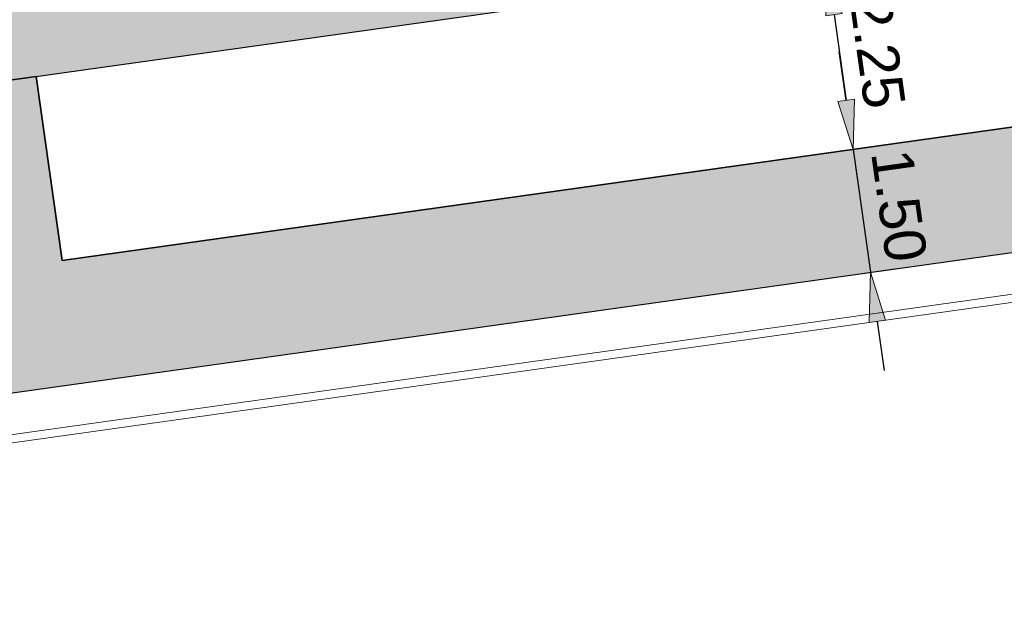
# Model space of a CAD drawing. Extents: x 98477 to 100410, y 398052 to 398969.
# Tile 302 of 374: x 98763.6 to 98775.51, y 398433.62 to 398440.82. Entities that reach past the tile are written whole.
import ezdxf

# ---------------------------------------------------------------- set-up
doc = ezdxf.new("R2010")
doc.units = 0
doc.linetypes.add('AL-NUTSTRACE', pattern=[17, 5, -3.5, 0, -3.5, 5])
for name, color, linetype, lineweight in [('N-KO-kantbegrenzing grondwerk', 70, 'Continuous', 25), ('N-KO-kantverharding', 2, 'Continuous', 25), ("N-VH-arcering 'MAT' grijs 251", 251, 'Continuous', 18), ('N-VH-arcering printbeton', 8, 'Continuous', 9), ('X-AL-hoogtelijn - Niv 1', 1, 'AL-HOOGTELIJN', 18), ('X-AL-maatvoering VERWERKT', 180, 'Continuous', 18), ('X-AL-nutstrace VERWERKT', 252, 'AL-NUTSTRACE', 18)]:
    doc.layers.add(name, color=color, linetype=linetype, lineweight=lineweight)
doc.layers.add('X-AL-contourlijnen', color=30, linetype='Continuous', plot=False)
doc.styles.add('CS Annotative', font='arial.ttf')
doc.styles.get("Standard").update_dxf_attribs({"font": 'txt.shx'})
doc.linetypes.add('AL-HOOGTELIJN', pattern='A,10,-1.5,["H",Standard,S=0.9,R=0,X=-0.3,Y=-0.45],-1.5,30', length=43)
doc.dimstyles.new('CS Annotative', dxfattribs={"dimtxt": 2.5, "dimasz": 3, "dimexe": 0.18, "dimexo": 0.0625, "dimgap": 1, "dimtad": 1, "dimzin": 3, "dimdsep": 46, "dimtxsty": 'CS Annotative', "dimblk": 'CS Dimensionpijl', "dimcen": 0, "dimse1": 1, "dimse2": 1, "dimclrd": 256, "dimclre": 256, "dimadec": 0, "dimazin": 0, "dimtm": 1e-09, "dimtfac": 1, "dimtdec": 0, "dimtofl": 0, "dimtmove": 1, "dimatfit": 1, "dimfxl": 1, "dimtfillclr": 256, "dimtolj": 1, "dimtzin": 3, "dimarcsym": 0})
pattern_1 = [(45, (0, 0), (-0.3535533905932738, 0.3535533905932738), []), (45, (0.35, 0), (-0.3535533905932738, 0.3535533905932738), [0.5000000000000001, -0.2])]

# ---------------------------------------------------------------- blocks, each defined once
blk = doc.blocks.new('CS Dimensionpijl')
h = blk.add_hatch(color=256)
h.dxf.hatch_style = 1
h.paths.add_polyline_path([(-1, -0.1666666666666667), (0, 0), (-1, 0.1666666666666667)])
at = {"flags": 128}
blk.add_lwpolyline([(0, 0.5), (0, -0.5)], dxfattribs=at)
blk.add_lwpolyline([(-1, -0.1666666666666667), (0, 0), (-1, 0.1666666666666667)], close=True, dxfattribs=at)
blk = doc.blocks.new('*D987')
at = {"layer": 'X-AL-maatvoering VERWERKT', "linetype": 'Continuous', "lineweight": -2, "transparency": 16777216}
blk.add_line((98773.44719818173, 398440.8786025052), (98773.59332993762, 398439.8388210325), dxfattribs=at)
at = {"layer": 'X-AL-maatvoering VERWERKT', "lineweight": -2, "transparency": 16777216, "xscale": 0.6000000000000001, "yscale": 0.6000000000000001, "zscale": 0.6000000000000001}
for p, rotation in [((98773.36369432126, 398441.4727633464), 97.99999998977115), ((98773.67683379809, 398439.2446601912), 277.9999999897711)]:
    blk.add_blockref('CS Dimensionpijl', p, dxfattribs=dict(at, rotation=rotation))
at = {"layer": 'X-AL-maatvoering VERWERKT', "color": 0, "transparency": 16777216, "insert": (98773.97111973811, 398440.4220754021), "char_height": 0.5, "attachment_point": 5, "rotation": 277.99999998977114, "style": 'CS Annotative'}
blk.add_mtext('\\A1;2.25', dxfattribs=at)
blk = doc.blocks.new('*D988')
at = {"layer": 'X-AL-maatvoering VERWERKT', "linetype": 'Continuous', "lineweight": -2, "transparency": 16777216}
for p, q in [((98773.59332993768, 398439.8388210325), (98773.5098260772, 398440.4329818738)), ((98773.67683379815, 398439.2446601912), (98773.88559344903, 398437.7592580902)), ((98773.9690973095, 398437.165097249), (98774.05260116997, 398436.5709364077))]:
    blk.add_line(p, q, dxfattribs=at)
at = {"layer": 'X-AL-maatvoering VERWERKT', "lineweight": -2, "transparency": 16777216, "xscale": 0.6000000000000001, "yscale": 0.6000000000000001, "zscale": 0.6000000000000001}
for p, rotation in [((98773.67683379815, 398439.2446601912), 277.9999999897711), ((98773.88559344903, 398437.7592580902), 97.99999998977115)]:
    blk.add_blockref('CS Dimensionpijl', p, dxfattribs=dict(at, rotation=rotation))
at = {"layer": 'X-AL-maatvoering VERWERKT', "color": 0, "transparency": 16777216, "insert": (98774.23206930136, 398438.5653227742), "char_height": 0.5, "attachment_point": 5, "rotation": 277.99999998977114, "style": 'CS Annotative'}
blk.add_mtext('\\A1;1.50', dxfattribs=at)

msp = doc.modelspace()

# ---------------------------------------------------------------- hatches: boundary and pattern name
at = {"layer": "N-VH-arcering 'MAT' grijs 251"}
h = msp.add_hatch(color=256, dxfattribs=at)
h.dxf.hatch_style = 1
edge = h.paths.add_edge_path()
edge.add_line((98801.70985258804, 398275.5025756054), (98759.07881222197, 398269.5111736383))
edge.add_arc((98758.55691309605, 398273.2246788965), 3.749999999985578, 188.0000000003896, 277.9999999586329, ccw=False)
edge.add_line((98754.84340783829, 398272.7027797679), (98754.7320693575, 398273.4949942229))
edge.add_arc((98759.43584268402, 398274.1560664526), 4.75000000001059, 98.00000000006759, 188.0000000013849, ccw=False)
edge.add_line((98758.77477045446, 398278.859839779), (98802.64364589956, 398285.0252081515))
edge.add_arc((98800.79960231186, 398298.1462600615), 13.24999999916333, 278.0000000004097, 315.3695932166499)
edge.add_arc((98814.32101528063, 398284.7981743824), 5.750000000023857, 97.99999999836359, 135.3695932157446, ccw=False)
edge.add_line((98813.52076995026, 398290.4922157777), (98817.94515990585, 398291.114023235))
edge.add_arc((98818.74540523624, 398285.4199818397), 5.750000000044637, 8.00000000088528, 97.99999999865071, ccw=False)
edge.add_line((98824.43944663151, 398286.2202271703), (98832.12180180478, 398231.5574297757))
edge.add_arc((98824.4472242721, 398230.4788382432), 7.74999999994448, -36.90337989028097, 8.000000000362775, ccw=False)
edge.add_line((98830.64450586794, 398225.8252159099), (98822.02531955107, 398214.3469478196))
edge.add_arc((98828.62242576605, 398209.3930917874), 8.249999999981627, 143.0966201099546, 188.000000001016)
edge.add_line((98820.45271419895, 398208.2449137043), (98820.95212056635, 398204.6914527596))
edge.add_line((98820.95212056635, 398204.6914527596), (98824.98814049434, 398175.9736787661))
edge.add_line((98824.98814049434, 398175.9736787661), (98826.34507822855, 398166.3185650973))
edge.add_arc((98829.56344945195, 398166.7708776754), 3.249999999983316, 187.9999999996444, 277.9999999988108)
edge.add_line((98830.01576203, 398163.552506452), (98845.49611657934, 398165.7281284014))
edge.add_line((98845.49611657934, 398165.7281284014), (98850.05134969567, 398166.3683246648))
edge.add_line((98850.05134969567, 398166.3683246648), (98871.26042709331, 398169.349066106))
edge.add_line((98871.26042709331, 398169.349066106), (98879.77673248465, 398170.5459547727))
edge.add_line((98879.77673248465, 398170.5459547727), (98895.91810200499, 398172.8144763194))
edge.add_line((98895.91810200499, 398172.8144763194), (98895.01347684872, 398179.2512187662))
edge.add_line((98895.01347684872, 398179.2512187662), (98835.84495974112, 398170.9356259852))
edge.add_arc((98835.18388751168, 398175.6393993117), 4.749999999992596, 188.0000000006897, 277.9999999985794, ccw=False)
edge.add_line((98830.48011418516, 398174.9783270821), (98825.97718274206, 398207.0183491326))
edge.add_arc((98833.65176027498, 398208.096940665), 7.750000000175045, 143.0966201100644, 188.0000000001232, ccw=False)
edge.add_line((98827.4544786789, 398212.7505629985), (98836.07366499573, 398224.2288310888))
edge.add_arc((98829.47655878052, 398229.1826871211), 8.250000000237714, 323.096620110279, 367.9999999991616)
edge.add_line((98837.64627034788, 398230.3308652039), (98837.34238794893, 398232.4931008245))
edge.add_line((98837.34238794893, 398232.4931008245), (98837.34238780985, 398232.493100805))
edge.add_line((98837.34238780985, 398232.493100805), (98829.68786739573, 398286.9578446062))
edge.add_arc((98835.38190879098, 398287.7580899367), 5.749999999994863, 97.99999999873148, 188.0000000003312, ccw=False)
edge.add_line((98834.58166346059, 398293.452131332), (98882.50500414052, 398300.1873176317))
edge.add_arc((98883.61838894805, 398292.2651730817), 8.000000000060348, 11.632034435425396, 97.9999999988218, ccw=False)
edge.add_line((98891.45409032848, 398293.8781776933), (98890.9995, 398296.0865))
edge.add_line((98890.9995, 398296.0865), (98889.023, 398305.688))
edge.add_line((98889.023, 398305.688), (98888.557, 398307.974))
edge.add_line((98888.557, 398307.974), (98887.38477368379, 398314.7597044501))
edge.add_arc((98879.50153614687, 398313.3978799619), 8.00000000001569, -82.00000000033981, 9.801079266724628, ccw=False)
edge.add_line((98880.6149209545, 398305.475735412), (98872.94460748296, 398304.3977431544))
edge.add_arc((98872.42270835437, 398308.1112484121), 3.749999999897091, 189.4265010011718, 278.00000000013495, ccw=False)
edge.add_arc((92946.7354543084, 397324.3039467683), 6003.049999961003, 9.42650100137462, 10.61166010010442)
edge.add_line((98847.1206531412, 398429.7738954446), (98842.31285519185, 398429.0982035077))
edge.add_arc((92946.7354539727, 397324.3039467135), 5998.200000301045, 9.428546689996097, 10.613773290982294, ccw=False)
edge.add_arc((98860.08948650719, 398306.4687901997), 3.840166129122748, -81.43407539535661, 6.657381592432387, ccw=False)
edge.add_line((98860.66146879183, 398302.6714605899), (98847.18483033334, 398300.7774425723))
edge.add_line((98847.18483033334, 398300.7774425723), (98842.62959721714, 398300.1372463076))
edge.add_line((98842.62959721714, 398300.1372463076), (98820.15051205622, 398296.9780169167))
edge.add_arc((98819.35026672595, 398302.672058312), 5.749999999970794, 187.9999999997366, 277.99999999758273, ccw=False)
edge.add_line((98813.65622533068, 398301.8718129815), (98812.30624625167, 398311.4774132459))
edge.add_line((98812.30624625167, 398311.4774132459), (98811.1093575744, 398319.9937186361))
edge.add_line((98811.1093575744, 398319.9937186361), (98809.24443803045, 398333.2633107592))
edge.add_line((98809.24443803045, 398333.2633107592), (98808.67382831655, 398337.3234098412))
edge.add_line((98808.67382831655, 398337.3234098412), (98807.71353391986, 398344.1562595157))
edge.add_line((98807.71353391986, 398344.1562595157), (98807.70657526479, 398344.2057729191))
edge.add_line((98807.70657526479, 398344.2057729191), (98811.66764753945, 398344.7624653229))
edge.add_line((98811.66764753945, 398344.7624653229), (98829.49247277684, 398347.2675811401))
edge.add_line((98829.49247277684, 398347.2675811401), (98831.96814294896, 398347.6155138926))
edge.add_line((98831.96814294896, 398347.6155138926), (98831.06351779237, 398354.0522563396))
edge.add_line((98831.06351779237, 398354.0522563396), (98828.58784762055, 398353.704323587))
edge.add_line((98828.58784762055, 398353.704323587), (98810.76302238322, 398351.1992077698))
edge.add_line((98810.76302238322, 398351.1992077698), (98806.80195010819, 398350.6425153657))
edge.add_line((98806.80195010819, 398350.6425153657), (98806.79499145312, 398350.6920287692))
edge.add_line((98806.79499145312, 398350.6920287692), (98805.14616655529, 398362.4240275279))
edge.add_line((98805.14616655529, 398362.4240275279), (98805.04836903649, 398363.119893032))
edge.add_line((98805.04836903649, 398363.119893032), (98803.99065346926, 398370.6459303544))
edge.add_line((98803.99065346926, 398370.6459303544), (98802.48758397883, 398381.3408254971))
edge.add_line((98802.48758397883, 398381.3408254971), (98801.4298684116, 398388.8668628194))
edge.add_line((98801.4298684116, 398388.8668628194), (98799.92679892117, 398399.561757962))
edge.add_line((98799.92679892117, 398399.561757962), (98798.86908335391, 398407.0877952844))
edge.add_line((98798.86908335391, 398407.0877952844), (98797.36601386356, 398417.7826904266))
edge.add_line((98797.36601386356, 398417.7826904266), (98796.79540414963, 398421.8427895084))
edge.add_line((98796.79540414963, 398421.8427895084), (98795.88382033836, 398428.3290453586))
edge.add_line((98795.88382033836, 398428.3290453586), (98795.87686168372, 398428.3785587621))
edge.add_line((98795.87686168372, 398428.3785587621), (98799.83793395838, 398428.9352511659))
edge.add_line((98799.83793395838, 398428.9352511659), (98817.66275919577, 398431.4403669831))
edge.add_line((98817.66275919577, 398431.4403669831), (98820.13842936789, 398431.7882997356))
edge.add_line((98820.13842936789, 398431.7882997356), (98819.2338042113, 398438.2250421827))
edge.add_line((98819.2338042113, 398438.2250421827), (98816.75813403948, 398437.87710943))
edge.add_line((98816.75813403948, 398437.87710943), (98798.93330880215, 398435.3719936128))
edge.add_line((98798.93330880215, 398435.3719936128), (98794.9722365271, 398434.8153012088))
edge.add_line((98794.9722365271, 398434.8153012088), (98794.96527787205, 398434.8648146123))
edge.add_line((98794.96527787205, 398434.8648146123), (98793.37870452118, 398446.1538705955))
edge.add_line((98793.37870452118, 398446.1538705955), (98792.73850825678, 398450.7091037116))
edge.add_line((98792.73850825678, 398450.7091037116), (98789.33816684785, 398474.9037900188))
edge.add_line((98789.33816684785, 398474.9037900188), (98783.89169246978, 398474.1383379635))
edge.add_line((98783.89169246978, 398474.1383379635), (98786.76317609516, 398453.7066703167))
edge.add_arc((98782.05940276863, 398453.0455980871), 4.750000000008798, -82.0000000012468, 7.999999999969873, ccw=False)
edge.add_line((98782.72047499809, 398448.3418247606), (98773.11487473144, 398446.9918456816))
edge.add_line((98773.11487473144, 398446.9918456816), (98764.5985693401, 398445.7949570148))
edge.add_line((98764.5985693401, 398445.7949570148), (98743.40683266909, 398442.8166526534))
edge.add_line((98743.40683266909, 398442.8166526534), (98734.89052727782, 398441.6197639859))
edge.add_line((98734.89052727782, 398441.6197639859), (98611.80020633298, 398424.3205475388))
edge.add_line((98611.80020633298, 398424.3205475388), (98607.65702311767, 398453.8008279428))
edge.add_arc((98611.6373665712, 398454.1216500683), 3.993251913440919, 101.39182936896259, 184.6081706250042, ccw=False)
edge.add_line((98610.84862924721, 398458.0362323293), (98611.83889731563, 398458.1754054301))
edge.add_line((98611.83889731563, 398458.1754054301), (98639.5664032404, 398462.0722522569))
edge.add_line((98639.5664032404, 398462.0722522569), (98641.54693937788, 398462.3505984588))
edge.add_line((98641.54693937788, 398462.3505984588), (98659.37176461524, 398464.8557142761))
edge.add_line((98659.37176461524, 398464.8557142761), (98661.84743478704, 398465.2036470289))
edge.add_line((98661.84743478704, 398465.2036470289), (98660.94280963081, 398471.6403894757))
edge.add_line((98660.94280963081, 398471.6403894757), (98649.90132066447, 398470.0886093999))
edge.add_line((98649.90132066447, 398470.0886093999), (98624.64948491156, 398466.5396953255))
edge.add_line((98624.64948491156, 398466.5396953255), (98622.66894877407, 398466.2613491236))
edge.add_line((98622.66894877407, 398466.2613491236), (98604.84412353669, 398463.7562333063))
edge.add_line((98604.84412353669, 398463.7562333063), (98602.86358739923, 398463.4778871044))
edge.add_line((98602.86358739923, 398463.4778871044), (98594.9414428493, 398462.3645022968))
edge.add_line((98594.9414428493, 398462.3645022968), (98576.27488975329, 398459.7410893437))
edge.add_line((98576.27488975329, 398459.7410893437), (98577.17951490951, 398453.3043468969))
edge.add_line((98577.17951490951, 398453.3043468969), (98578.1697829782, 398453.4435199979))
edge.add_line((98578.1697829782, 398453.4435199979), (98598.47059208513, 398456.2943364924))
edge.add_arc((98598.79151287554, 398452.3139562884), 3.993296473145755, 11.424909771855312, 94.60953932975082, ccw=False)
edge.add_line((98602.70568277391, 398453.1049624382), (98606.84886598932, 398423.6246820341))
edge.add_line((98606.84886598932, 398423.6246820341), (98548.81915716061, 398415.4691383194))
edge.add_arc((98548.15808493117, 398420.172911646), 4.750000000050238, 188.0000000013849, 277.99999999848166, ccw=False)
edge.add_line((98543.45431160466, 398419.5118394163), (98539.76818545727, 398445.7399897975))
edge.add_line((98539.76818545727, 398445.7399897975), (98538.97597100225, 398445.6286513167))
edge.add_line((98538.97597100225, 398445.6286513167), (98538.73241807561, 398447.361620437))
edge.add_line((98538.73241807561, 398447.361620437), (98534.77134580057, 398446.8049280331))
edge.add_line((98534.77134580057, 398446.8049280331), (98536.52992450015, 398434.2919904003))
edge.add_line((98536.52992450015, 398434.2919904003), (98537.17012076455, 398429.7367572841))
edge.add_line((98537.17012076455, 398429.7367572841), (98538.39484405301, 398421.0223982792))
edge.add_line((98538.39484405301, 398421.0223982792), (98539.03504031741, 398416.467165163))
edge.add_line((98539.03504031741, 398416.467165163), (98541.02521566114, 398402.30633178))
edge.add_line((98541.02521566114, 398402.30633178), (98541.66541192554, 398397.7510986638))
edge.add_line((98541.66541192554, 398397.7510986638), (98543.65558726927, 398383.5902652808))
edge.add_line((98543.65558726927, 398383.5902652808), (98544.29578353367, 398379.0350321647))
edge.add_line((98544.29578353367, 398379.0350321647), (98545.60401068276, 398369.7265123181))
edge.add_arc((98543.87104156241, 398369.4829593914), 1.750000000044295, -82.00000000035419, 7.99999999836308, ccw=False)
edge.add_line((98544.11459448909, 398367.7499902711), (98522.47723718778, 398364.7090580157))
edge.add_line((98522.47723718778, 398364.7090580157), (98523.21485462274, 398359.4606372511))
edge.add_line((98523.21485462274, 398359.4606372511), (98545.05026553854, 398362.5294041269))
edge.add_line((98545.05026553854, 398362.5294041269), (98549.60549865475, 398363.1696003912))
edge.add_line((98549.60549865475, 398363.1696003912), (98564.16243926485, 398365.2154449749))
edge.add_arc((98564.82351149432, 398360.5116716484), 4.749999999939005, 8.000000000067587, 97.99999999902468, ccw=False)
edge.add_line((98569.5272848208, 398361.172743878), (98576.49985717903, 398311.5603136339))
edge.add_arc((98571.7960838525, 398310.8992414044), 4.749999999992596, -82.0000000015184, 7.999999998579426, ccw=False)
edge.add_line((98572.45715608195, 398306.1954680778), (98563.84182388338, 398304.9846620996))
edge.add_line((98563.84182388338, 398304.9846620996), (98559.28659076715, 398304.3444658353))
edge.add_line((98559.28659076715, 398304.3444658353), (98541.0161448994, 398301.7767221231))
edge.add_line((98541.0161448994, 398301.7767221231), (98541.7537623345, 398296.5283013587))
edge.add_line((98541.7537623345, 398296.5283013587), (98553.88454617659, 398298.2331718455))
edge.add_arc((98554.12809910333, 398296.5002027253), 1.749999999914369, 7.999999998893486, 98.0000000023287, ccw=False)
edge.add_line((98555.86106822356, 398296.7437556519), (98557.35022040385, 398286.1478873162))
edge.add_line((98557.35022040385, 398286.1478873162), (98557.99041666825, 398281.5926542))
edge.add_line((98557.99041666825, 398281.5926542), (98560.13368242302, 398266.3425259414))
edge.add_line((98560.13368242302, 398266.3425259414), (98560.77387868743, 398261.7872928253))
edge.add_line((98560.77387868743, 398261.7872928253), (98562.9171444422, 398246.5371645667))
edge.add_line((98562.9171444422, 398246.5371645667), (98563.5573407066, 398241.9819314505))
edge.add_line((98563.5573407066, 398241.9819314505), (98565.70060646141, 398226.7318031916))
edge.add_line((98565.70060646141, 398226.7318031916), (98566.34080272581, 398222.1765700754))
edge.add_line((98566.34080272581, 398222.1765700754), (98567.56552601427, 398213.4622110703))
edge.add_line((98567.56552601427, 398213.4622110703), (98568.20572227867, 398208.9069779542))
edge.add_line((98568.20572227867, 398208.9069779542), (98576.53105717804, 398149.6691420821))
edge.add_line((98576.53105717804, 398149.6691420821), (98576.55610833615, 398149.4908938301))
edge.add_line((98576.55610833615, 398149.4908938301), (98535.4599834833, 398143.7152101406))
edge.add_line((98535.4599834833, 398143.7152101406), (98536.3465161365, 398137.4072025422))
edge.add_line((98536.3465161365, 398137.4072025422), (98537.33678420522, 398137.5463756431))
edge.add_line((98537.33678420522, 398137.5463756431), (98577.44264098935, 398143.1828862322))
edge.add_line((98577.44264098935, 398143.1828862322), (98578.76478544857, 398133.7753395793))
edge.add_line((98578.76478544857, 398133.7753395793), (98538.65892866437, 398128.1388289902))
edge.add_line((98538.65892866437, 398128.1388289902), (98537.66866059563, 398127.9996558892))
edge.add_line((98537.66866059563, 398127.9996558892), (98538.57328575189, 398121.5629134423))
edge.add_line((98538.57328575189, 398121.5629134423), (98579.66941060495, 398127.3385971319))
edge.add_line((98579.66941060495, 398127.3385971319), (98579.67636925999, 398127.2890837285))
edge.add_line((98579.67636925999, 398127.2890837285), (98580.7660946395, 398119.5352847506))
edge.add_line((98580.7660946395, 398119.5352847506), (98582.57534495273, 398106.6617998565))
edge.add_line((98582.57534495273, 398106.6617998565), (98583.06245080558, 398103.1958616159))
edge.add_line((98583.06245080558, 398103.1958616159), (98584.87170111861, 398090.3223767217))
edge.add_line((98584.87170111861, 398090.3223767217), (98585.35880697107, 398086.8564384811))
edge.add_line((98585.35880697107, 398086.8564384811), (98587.16805728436, 398073.9829535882))
edge.add_line((98587.16805728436, 398073.9829535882), (98588.14928671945, 398067.0011433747))
edge.add_arc((98585.92118356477, 398066.6880038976), 2.249999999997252, -71.05267843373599, 7.999999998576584, ccw=False)
edge.add_line((98586.6517556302, 398064.5599145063), (98587.08769329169, 398064.7095716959))
edge.add_line((98587.08769329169, 398064.7095716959), (98595.76511800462, 398067.6885274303))
edge.add_line((98595.76511800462, 398067.6885274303), (98596.09256923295, 398067.8009412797))
edge.add_arc((98595.36199716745, 398069.9290306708), 2.249999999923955, 187.9999999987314, 288.947321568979, ccw=False)
edge.add_line((98593.13389401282, 398069.6158911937), (98582.46560133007, 398145.5247379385))
edge.add_arc((98587.16937465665, 398146.1858101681), 4.750000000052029, 98.00000000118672, 187.9999999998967, ccw=False)
edge.add_line((98586.50830242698, 398150.8895834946), (98609.06670264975, 398154.0599598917))
edge.add_line((98609.06670264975, 398154.0599598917), (98621.30783352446, 398156.2004915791))
edge.add_line((98621.30783352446, 398156.2004915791), (98618.71337939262, 398174.6609919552))
edge.add_line((98618.71337939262, 398174.6609919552), (98600.88855415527, 398172.155876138))
edge.add_line((98600.88855415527, 398172.155876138), (98602.70587460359, 398159.2249692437))
edge.add_line((98602.70587460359, 398159.2249692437), (98585.67326382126, 398156.8311919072))
edge.add_arc((98585.08617653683, 398161.633146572), 4.837710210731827, 189.0296070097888, 276.97039299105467, ccw=False)
edge.add_line((98580.30841826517, 398160.8738930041), (98573.6350680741, 398208.3572469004))
edge.add_line((98573.6350680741, 398208.3572469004), (98572.71652560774, 398214.8930161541))
edge.add_line((98572.71652560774, 398214.8930161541), (98570.01656744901, 398234.1042166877))
edge.add_line((98570.01656744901, 398234.1042166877), (98569.09802498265, 398240.6399859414))
edge.add_line((98569.09802498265, 398240.6399859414), (98568.63179509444, 398243.9573839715))
edge.add_line((98568.63179509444, 398243.9573839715), (98568.16556520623, 398247.2747820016))
edge.add_arc((98572.86933853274, 398247.9358542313), 4.74999999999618, 98.00000000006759, 188.0000000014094, ccw=False)
edge.add_line((98572.20826630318, 398252.6396275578), (98597.85620928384, 398256.2442108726))
edge.add_line((98597.85620928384, 398256.2442108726), (98604.39197853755, 398257.1627533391))
edge.add_line((98604.39197853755, 398257.1627533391), (98619.64210679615, 398259.3060190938))
edge.add_line((98619.64210679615, 398259.3060190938), (98626.17787604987, 398260.2245615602))
edge.add_line((98626.17787604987, 398260.2245615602), (98639.44746817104, 398262.089481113))
edge.add_line((98639.44746817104, 398262.089481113), (98639.4969815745, 398262.096439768))
edge.add_line((98639.4969815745, 398262.096439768), (98640.05367397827, 398258.1353674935))
edge.add_line((98640.05367397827, 398258.1353674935), (98641.8629242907, 398245.2618825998))
edge.add_line((98641.8629242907, 398245.2618825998), (98642.14127049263, 398243.2813464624))
edge.add_line((98642.14127049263, 398243.2813464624), (98643.25465530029, 398235.3592019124))
edge.add_line((98643.25465530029, 398235.3592019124), (98644.5767997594, 398225.9516552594))
edge.add_line((98644.5767997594, 398225.9516552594), (98646.03811731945, 398215.5538405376))
edge.add_line((98646.03811731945, 398215.5538405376), (98646.38605007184, 398213.0781703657))
edge.add_line((98646.38605007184, 398213.0781703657), (98652.82279251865, 398213.9827955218))
edge.add_line((98652.82279251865, 398213.9827955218), (98652.47485976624, 398216.4584656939))
edge.add_line((98652.47485976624, 398216.4584656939), (98651.70940771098, 398221.904940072))
edge.add_line((98651.70940771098, 398221.904940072), (98651.43106150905, 398223.8854762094))
edge.add_line((98651.43106150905, 398223.8854762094), (98649.62181119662, 398236.758961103))
edge.add_line((98649.62181119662, 398236.758961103), (98649.34346499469, 398238.7394972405))
edge.add_line((98649.34346499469, 398238.7394972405), (98646.49041642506, 398259.0399926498))
edge.add_line((98646.49041642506, 398259.0399926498), (98645.93372402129, 398263.0010649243))
edge.add_line((98645.93372402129, 398263.0010649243), (98645.98323742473, 398263.0080235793))
edge.add_line((98645.98323742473, 398263.0080235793), (98654.39783815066, 398264.1906185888))
edge.add_line((98654.39783815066, 398264.1906185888), (98722.62535253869, 398273.7793704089))
edge.add_line((98722.62535253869, 398273.7793704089), (98731.14165792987, 398274.9762590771))
edge.add_line((98731.14165792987, 398274.9762590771), (98743.97026282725, 398276.7792019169))
edge.add_arc((98744.55735011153, 398271.9772472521), 4.837710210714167, 9.02960700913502, 96.9703929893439, ccw=False)
edge.add_line((98749.33510838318, 398272.73650082), (98750.7268393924, 398262.8338201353))
edge.add_line((98750.7268393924, 398262.8338201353), (98752.41029510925, 398263.0704144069))
edge.add_line((98752.41029510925, 398263.0704144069), (98756.96552822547, 398263.7106106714))
edge.add_line((98756.96552822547, 398263.7106106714), (98772.21565648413, 398265.8538764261))
edge.add_line((98772.21565648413, 398265.8538764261), (98776.77088960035, 398266.4940726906))
edge.add_line((98776.77088960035, 398266.4940726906), (98795.98209013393, 398269.1940308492))
edge.add_line((98795.98209013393, 398269.1940308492), (98800.53732325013, 398269.8342271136))
edge.add_line((98800.53732325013, 398269.8342271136), (98802.46834598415, 398270.1056146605))
edge.add_line((98802.46834598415, 398270.1056146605), (98801.70985258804, 398275.5025756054))
edge = h.paths.add_edge_path(flags=16)
edge.add_line((98744.0622075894, 398333.4636472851), (98751.98435213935, 398334.5770320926))
edge.add_line((98751.98435213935, 398334.5770320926), (98753.96600319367, 398334.8555349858))
edge.add_line((98753.96600319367, 398334.8555349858), (98764.36270300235, 398336.316695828))
edge.add_line((98764.36270300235, 398336.316695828), (98764.36270299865, 398336.3166958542))
edge.add_line((98764.36270299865, 398336.3166958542), (98766.34323913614, 398336.5950420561))
edge.add_line((98766.34323913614, 398336.5950420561), (98774.26538368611, 398337.7084268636))
edge.add_line((98774.26538368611, 398337.7084268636), (98774.24729118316, 398337.8371617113))
edge.add_line((98774.24729118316, 398337.8371617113), (98802.48973650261, 398341.8063785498))
edge.add_line((98802.48973650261, 398341.8063785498), (98803.0185942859, 398338.0433598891))
edge.add_line((98803.0185942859, 398338.0433598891), (98808.47417984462, 398299.2248515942))
edge.add_arc((98800.79960231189, 398298.1462600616), 7.750000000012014, -82.00000000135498, 8.000000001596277, ccw=False)
edge.add_line((98801.87819384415, 398290.4716825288), (98771.96746476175, 398286.2680036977))
edge.add_line((98771.96746476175, 398286.2680036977), (98767.41223164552, 398285.6278074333))
edge.add_line((98767.41223164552, 398285.6278074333), (98755.13290759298, 398283.9020609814))
edge.add_line((98755.13290759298, 398283.9020609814), (98746.61660220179, 398282.7051723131))
edge.add_line((98746.61660220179, 398282.7051723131), (98730.37620587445, 398280.4227334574))
edge.add_line((98730.37620587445, 398280.4227334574), (98721.85990048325, 398279.2258447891))
edge.add_line((98721.85990048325, 398279.2258447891), (98654.3282516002, 398269.7348904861))
edge.add_arc((98653.66717937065, 398274.4386638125), 4.749999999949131, 187.9999999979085, 277.9999999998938, ccw=False)
edge.add_line((98648.96340604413, 398273.7775915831), (98644.1340994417, 398308.1398935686))
edge.add_line((98644.1340994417, 398308.1398935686), (98642.93721077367, 398316.6561989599))
edge.add_line((98642.93721077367, 398316.6561989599), (98640.29988051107, 398335.4217788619))
edge.add_line((98640.29988051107, 398335.4217788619), (98638.12129075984, 398335.1155980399))
edge.add_line((98638.12129075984, 398335.1155980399), (98637.23004949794, 398334.990342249))
edge.add_line((98637.23004949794, 398334.990342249), (98635.05145974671, 398334.6841614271))
edge.add_line((98635.05145974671, 398334.6841614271), (98635.74036659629, 398329.7823344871))
edge.add_line((98635.74036659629, 398329.7823344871), (98636.93725526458, 398321.266029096))
edge.add_line((98636.93725526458, 398321.266029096), (98638.384655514, 398310.967241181))
edge.add_line((98638.384655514, 398310.967241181), (98639.02485177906, 398306.4120080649))
edge.add_line((98639.02485177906, 398306.4120080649), (98641.16811753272, 398291.1618798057))
edge.add_line((98641.16811753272, 398291.1618798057), (98642.36500620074, 398282.6455744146))
edge.add_line((98642.36500620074, 398282.6455744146), (98643.71498527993, 398273.0399741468))
edge.add_arc((98639.01121195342, 398272.3789019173), 4.749999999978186, -82.00000000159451, 7.999999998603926, ccw=False)
edge.add_line((98639.67228418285, 398267.6751285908), (98619.32227537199, 398264.8151213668))
edge.add_line((98619.32227537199, 398264.8151213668), (98614.27190822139, 398264.1053385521))
edge.add_line((98614.27190822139, 398264.1053385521), (98593.92189940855, 398261.2453313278))
edge.add_arc((98593.26082717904, 398265.9491046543), 4.750000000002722, 188.0000000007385, 277.9999999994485, ccw=False)
edge.add_line((98588.55705385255, 398265.2880324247), (98581.77932383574, 398313.5140873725))
edge.add_line((98581.77932383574, 398313.5140873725), (98580.58243516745, 398322.0303927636))
edge.add_line((98580.58243516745, 398322.0303927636), (98575.23122943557, 398360.1062000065))
edge.add_line((98575.23122943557, 398360.1062000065), (98574.59103317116, 398364.6614331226))
edge.add_line((98574.59103317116, 398364.6614331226), (98572.66348572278, 398378.3766458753))
edge.add_line((98572.66348572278, 398378.3766458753), (98571.18825085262, 398388.8734874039))
edge.add_line((98571.18825085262, 398388.8734874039), (98568.51612731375, 398407.8866343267))
edge.add_arc((98573.21990064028, 398408.5477065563), 4.750000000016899, 97.9999999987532, 188.0000000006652, ccw=False)
edge.add_line((98572.55882841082, 398413.2514798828), (98607.11918401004, 398418.1086211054))
edge.add_line((98607.11918401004, 398418.1086211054), (98607.61431804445, 398418.1782076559))
edge.add_line((98607.61431804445, 398418.1782076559), (98611.58353488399, 398389.9357623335))
edge.add_line((98611.58353488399, 398389.9357623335), (98611.454800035, 398389.9176698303))
edge.add_line((98611.454800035, 398389.9176698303), (98613.2640503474, 398377.0441849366))
edge.add_line((98613.2640503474, 398377.0441849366), (98613.33363689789, 398376.5490509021))
edge.add_line((98613.33363689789, 398376.5490509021), (98626.20712179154, 398378.3583012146))
edge.add_line((98626.20712179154, 398378.3583012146), (98628.18765792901, 398378.6366474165))
edge.add_line((98628.18765792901, 398378.6366474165), (98636.10980247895, 398379.7500322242))
edge.add_line((98636.10980247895, 398379.7500322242), (98648.36932117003, 398381.4729952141))
edge.add_line((98648.36932117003, 398381.4729952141), (98647.4646960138, 398387.9097376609))
edge.add_line((98647.4646960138, 398387.9097376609), (98634.59121112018, 398386.1004873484))
edge.add_line((98634.59121112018, 398386.1004873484), (98632.49184281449, 398385.8054403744))
edge.add_line((98632.49184281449, 398385.8054403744), (98619.73719008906, 398384.0128908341))
edge.add_line((98619.73719008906, 398384.0128908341), (98617.50908693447, 398383.6997513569))
edge.add_line((98617.50908693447, 398383.6997513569), (98612.56565838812, 398418.8740731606))
edge.add_line((98612.56565838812, 398418.8740731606), (98613.06079242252, 398418.943659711))
edge.add_line((98613.06079242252, 398418.943659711), (98667.57504960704, 398426.6051389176))
edge.add_line((98667.57504960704, 398426.6051389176), (98722.08930679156, 398434.2666181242))
edge.add_line((98722.08930679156, 398434.2666181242), (98726.14940587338, 398434.8372278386))
edge.add_line((98726.14940587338, 398434.8372278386), (98759.42241298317, 398439.51344403))
edge.add_line((98759.42241298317, 398439.51344403), (98763.48251206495, 398440.084053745))
edge.add_line((98763.48251206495, 398440.084053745), (98783.48592705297, 398442.8953503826))
edge.add_arc((98784.14699928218, 398438.191577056), 4.750000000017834, 8.000000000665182, 97.99999999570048, ccw=False)
edge.add_line((98788.85077260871, 398438.8526492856), (98795.6145853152, 398390.7256211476))
edge.add_arc((98790.91081198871, 398390.064548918), 4.749999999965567, -82.00000000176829, 8.000000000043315, ccw=False)
edge.add_line((98791.57188421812, 398385.3607755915), (98787.36324492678, 398384.7692899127))
edge.add_line((98787.36324492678, 398384.7692899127), (98774.48976003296, 398382.9600396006))
edge.add_line((98774.48976003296, 398382.9600396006), (98766.12199485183, 398381.7840268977))
edge.add_line((98766.12199485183, 398381.7840268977), (98766.07248144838, 398381.7770682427))
edge.add_line((98766.07248144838, 398381.7770682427), (98764.94517930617, 398389.7982395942))
edge.add_line((98764.94517930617, 398389.7982395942), (98762.09213076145, 398410.0987350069))
edge.add_line((98762.09213076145, 398410.0987350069), (98761.95295766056, 398411.0890030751))
edge.add_line((98761.95295766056, 398411.0890030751), (98755.5162152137, 398410.1843779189))
edge.add_line((98755.5162152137, 398410.1843779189), (98755.65538831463, 398409.1941098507))
edge.add_line((98755.65538831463, 398409.1941098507), (98758.50843688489, 398388.893614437))
edge.add_line((98758.50843688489, 398388.893614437), (98759.63573900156, 398380.8724430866))
edge.add_line((98759.63573900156, 398380.8724430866), (98759.5862255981, 398380.8654844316))
edge.add_line((98759.5862255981, 398380.8654844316), (98748.79230364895, 398379.3484976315))
edge.add_line((98748.79230364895, 398379.3484976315), (98744.23707053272, 398378.7083013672))
edge.add_line((98744.23707053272, 398378.7083013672), (98741.31577972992, 398378.2977407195))
edge.add_line((98741.31577972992, 398378.2977407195), (98735.86930535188, 398377.532288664))
edge.add_line((98735.86930535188, 398377.532288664), (98732.94801454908, 398377.1217280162))
edge.add_line((98732.94801454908, 398377.1217280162), (98728.39278143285, 398376.4815317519))
edge.add_line((98728.39278143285, 398376.4815317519), (98718.31915239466, 398375.0657755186))
edge.add_arc((98720.44154218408, 398359.9641874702), 15.25000000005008, 97.9999999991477, 128.0000000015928)
edge.add_line((98711.052704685, 398371.9813514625), (98707.24934533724, 398369.0098414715))
edge.add_line((98707.24934533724, 398369.0098414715), (98710.51235115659, 398364.8333844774))
edge.add_line((98710.51235115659, 398364.8333844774), (98713.62044188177, 398367.261691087))
edge.add_arc((98721.25410813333, 398357.3241039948), 12.53110121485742, 99.37790491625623, 127.53006232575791, ccw=False)
edge.add_line((98719.21222162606, 398369.6877279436), (98728.55711414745, 398371.001066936))
edge.add_line((98728.55711414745, 398371.001066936), (98733.11234726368, 398371.6412632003))
edge.add_line((98733.11234726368, 398371.6412632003), (98743.90626921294, 398373.1582500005))
edge.add_line((98743.90626921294, 398373.1582500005), (98752.42257460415, 398374.3551386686))
edge.add_line((98752.42257460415, 398374.3551386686), (98763.21649655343, 398375.8721254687))
edge.add_line((98763.21649655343, 398375.8721254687), (98767.77172966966, 398376.512321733))
edge.add_line((98767.77172966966, 398376.512321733), (98793.32064568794, 398380.102987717))
edge.add_arc((98793.7681908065, 398376.2908113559), 3.838357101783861, 9.304190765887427, 96.69580920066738, ccw=False)
edge.add_line((98797.55605007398, 398376.9113815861), (98799.60189465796, 398362.3544409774))
edge.add_line((98799.60189465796, 398362.3544409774), (98801.64078058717, 398347.8470137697))
edge.add_line((98801.64078058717, 398347.8470137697), (98801.71036713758, 398347.3518797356))
edge.add_line((98801.71036713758, 398347.3518797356), (98773.46792181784, 398343.3826628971))
edge.add_line((98773.46792181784, 398343.3826628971), (98773.36075853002, 398344.1451693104))
edge.add_line((98773.36075853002, 398344.1451693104), (98770.8850883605, 398343.7972365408))
edge.add_line((98770.8850883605, 398343.7972365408), (98758.01160346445, 398341.9879862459))
edge.add_line((98758.01160346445, 398341.9879862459), (98756.03106732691, 398341.7096400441))
edge.add_line((98756.03106732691, 398341.7096400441), (98743.15758242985, 398339.900389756))
edge.add_line((98743.15758242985, 398339.900389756), (98743.15758243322, 398339.9003897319))
edge.add_line((98743.15758243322, 398339.9003897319), (98742.16731436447, 398339.761216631))
edge.add_line((98742.16731436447, 398339.761216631), (98743.07193952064, 398333.3244741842))
edge.add_line((98743.07193952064, 398333.3244741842), (98744.0622075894, 398333.4636472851))
edge = h.paths.add_edge_path(flags=16)
edge.add_line((98545.99047331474, 398402.9031704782), (98545.73996173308, 398404.6856530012))
edge.add_arc((98550.44373505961, 398405.3467252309), 4.750000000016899, 98.00000000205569, 188.0000000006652, ccw=False)
edge.add_line((98549.78266282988, 398410.0504985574), (98557.70480737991, 398411.1638833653))
edge.add_arc((98558.36587960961, 398406.4601100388), 4.750000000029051, 8.000000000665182, 98.00000000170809, ccw=False)
edge.add_line((98563.06965293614, 398407.1211822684), (98563.35495779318, 398405.0911327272))
edge.add_line((98563.35495779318, 398405.0911327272), (98565.09462155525, 398392.7127818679))
edge.add_line((98565.09462155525, 398392.7127818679), (98565.44255430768, 398390.237111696))
edge.add_line((98565.44255430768, 398390.237111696), (98567.18221806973, 398377.8587608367))
edge.add_line((98567.18221806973, 398377.8587608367), (98567.46752292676, 398375.8287112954))
edge.add_arc((98562.76374960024, 398375.1676390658), 4.749999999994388, -82.00000000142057, 7.9999999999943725, ccw=False)
edge.add_line((98563.42482182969, 398370.4638657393), (98555.50267727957, 398369.3504809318))
edge.add_arc((98554.84160505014, 398374.0542542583), 4.749999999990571, 187.9999999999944, 277.99999999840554, ccw=False)
edge.add_line((98550.13783172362, 398373.3931820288), (98549.88732014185, 398375.1756645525))
edge.add_line((98549.88732014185, 398375.1756645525), (98548.07806982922, 398388.0491494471))
edge.add_line((98548.07806982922, 398388.0491494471), (98547.79972362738, 398390.0296855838))
edge.add_line((98547.79972362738, 398390.0296855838), (98545.99047331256, 398402.9031704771))
edge = h.paths.add_edge_path(flags=16)
edge.add_line((98580.97427237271, 398279.7231952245), (98580.69592617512, 398281.7037313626))
edge.add_line((98580.69592617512, 398281.7037313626), (98579.23460861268, 398292.1015460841))
edge.add_line((98579.23460861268, 398292.1015460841), (98578.55961907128, 398296.9043462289))
edge.add_arc((98573.85584574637, 398296.2432739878), 4.750000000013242, 8.000000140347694, 98.00000000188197)
edge.add_line((98573.19477351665, 398300.9470473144), (98565.5697093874, 398299.8754144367))
edge.add_arc((98566.23078161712, 398295.1716411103), 4.749999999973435, 98.00000000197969, 186.1903587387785)
edge.add_line((98561.5084782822, 398294.6594387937), (98561.50613232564, 398294.659109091))
edge.add_line((98561.50613232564, 398294.659109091), (98563.66331539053, 398279.3099540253))
edge.add_line((98563.66331539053, 398279.3099540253), (98563.94166159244, 398277.329417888))
edge.add_line((98563.94166159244, 398277.329417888), (98566.09884465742, 398261.9802628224))
edge.add_line((98566.09884465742, 398261.9802628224), (98566.10119061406, 398261.980592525))
edge.add_arc((98570.78174201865, 398262.7898752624), 4.749999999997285, 189.8096412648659, 277.9999999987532)
edge.add_line((98571.4428142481, 398258.0861019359), (98579.06787837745, 398259.1577348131))
edge.add_arc((98578.406806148, 398263.8615081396), 4.749999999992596, 277.9999999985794, 367.9999999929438)
edge.add_line((98583.11057947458, 398264.5225803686), (98582.43558993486, 398269.325380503))
edge.add_line((98582.43558993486, 398269.325380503), (98580.97427237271, 398279.7231952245))
edge = h.paths.add_edge_path(flags=16)
edge.add_line((98615.08128089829, 398162.7819088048), (98614.48868373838, 398166.998456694))
edge.add_arc((98612.75571461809, 398166.7549037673), 1.749999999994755, 8.000000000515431, 98.00000000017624)
edge.add_line((98612.51216169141, 398168.4878728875), (98608.55108941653, 398167.9311804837))
edge.add_arc((98608.79464234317, 398166.1982113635), 1.749999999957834, 97.99999999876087, 188.000000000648)
edge.add_line((98607.06167322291, 398165.9546584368), (98607.65427038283, 398161.7381105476))
edge.add_arc((98609.38723950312, 398161.9816634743), 1.749999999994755, 188.0000000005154, 277.999999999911)
edge.add_line((98609.6307924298, 398160.248694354), (98613.59186470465, 398160.8053867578))
edge.add_arc((98613.348311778, 398162.5383558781), 1.749999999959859, 277.9999999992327, 368.0000000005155)
at = {"layer": 'N-VH-arcering printbeton'}
h = msp.add_hatch(dxfattribs=at)
h.set_pattern_fill('CS-PRINTBETON', color=256)
h.set_pattern_definition(pattern_1)
edge = h.paths.add_edge_path()
edge.add_line((98773.11487473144, 398446.9918456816), (98782.72047499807, 398448.3418247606))
edge.add_arc((98782.05940276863, 398453.0455980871), 4.749999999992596, 277.9999999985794, 317.1667107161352)
edge.add_line((98785.54274392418, 398449.8162274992), (98782.15872334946, 398473.8947850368))
edge.add_line((98782.15872334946, 398473.8947850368), (98780.17818721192, 398473.6164388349))
edge.add_line((98780.17818721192, 398473.6164388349), (98783.04967083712, 398453.1847711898))
edge.add_arc((98780.07886663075, 398452.7672518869), 3.000000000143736, -82.0000000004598, 7.999999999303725, ccw=False)
edge.add_line((98780.49638593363, 398449.7964476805), (98611.55665340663, 398426.0535166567))
edge.add_line((98611.55665340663, 398426.0535166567), (98611.80020633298, 398424.3205475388))
edge.add_line((98611.80020633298, 398424.3205475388), (98734.89052727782, 398441.6197639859))
edge.add_line((98734.89052727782, 398441.6197639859), (98743.40683266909, 398442.8166526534))
edge.add_line((98743.40683266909, 398442.8166526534), (98764.5985693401, 398445.7949570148))
edge.add_line((98764.5985693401, 398445.7949570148), (98773.11487473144, 398446.9918456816))
h = msp.add_hatch(dxfattribs=at)
h.set_pattern_fill('CS-PRINTBETON', color=256)
h.set_pattern_definition(pattern_1)
edge = h.paths.add_edge_path()
edge.add_line((98763.79939784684, 398440.1285891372), (98763.48251206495, 398440.084053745))
edge.add_line((98763.48251206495, 398440.084053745), (98759.60066123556, 398439.5384951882))
edge.add_line((98759.60066123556, 398439.5384951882), (98759.9138007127, 398437.3103920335))
edge.add_line((98759.9138007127, 398437.3103920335), (98726.2842970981, 398432.5840735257))
edge.add_line((98726.2842970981, 398432.5840735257), (98725.97115762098, 398434.8121766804))
edge.add_line((98725.97115762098, 398434.8121766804), (98722.08930679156, 398434.2666181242))
edge.add_line((98722.08930679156, 398434.2666181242), (98721.77242100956, 398434.2220827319))
edge.add_line((98721.77242100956, 398434.2220827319), (98722.294320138, 398430.5085774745))
edge.add_line((98722.294320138, 398430.5085774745), (98784.00782618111, 398439.1818451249))
edge.add_arc((98784.14699928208, 398438.191577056), 1.000000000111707, 8.000000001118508, 97.99999999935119, ccw=False)
edge.add_line((98785.13726735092, 398438.330750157), (98791.5113953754, 398392.9764726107))
edge.add_line((98791.5113953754, 398392.9764726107), (98771.70603400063, 398390.1930105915))
edge.add_line((98771.70603400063, 398390.1930105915), (98768.46330074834, 398413.2662565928))
edge.add_line((98768.46330074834, 398413.2662565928), (98749.64820744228, 398410.6219676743))
edge.add_line((98749.64820744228, 398410.6219676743), (98752.89094069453, 398387.5487216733))
edge.add_line((98752.89094069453, 398387.5487216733), (98724.00658866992, 398383.48929073))
edge.add_line((98724.00658866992, 398383.48929073), (98724.81379265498, 398377.7457359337))
edge.add_line((98724.81379265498, 398377.7457359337), (98718.07559946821, 398376.7987446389))
edge.add_arc((98720.44154218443, 398359.9641874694), 17.00000000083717, 97.99999999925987, 127.9999999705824)
edge.add_line((98709.97529711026, 398373.3603702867), (98709.51574651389, 398373.0013300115))
edge.add_line((98709.51574651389, 398373.0013300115), (98706.17193775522, 398370.3888602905))
edge.add_line((98706.17193775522, 398370.3888602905), (98707.24934533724, 398369.0098414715))
edge.add_line((98707.24934533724, 398369.0098414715), (98711.05270468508, 398371.9813514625))
edge.add_arc((98720.44154218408, 398359.9641874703), 15.25000000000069, 97.9999999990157, 128.0000000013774, ccw=False)
edge.add_line((98718.3191523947, 398375.0657755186), (98726.54274768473, 398376.2215264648))
edge.add_line((98726.54274768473, 398376.2215264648), (98725.72858504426, 398382.014594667))
edge.add_line((98725.72858504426, 398382.014594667), (98727.75686704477, 398382.2996511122))
edge.add_line((98727.75686704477, 398382.2996511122), (98728.57102968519, 398376.5065829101))
edge.add_line((98728.57102968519, 398376.5065829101), (98732.76976629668, 398377.096676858))
edge.add_line((98732.76976629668, 398377.096676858), (98731.95560365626, 398382.8897450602))
edge.add_line((98731.95560365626, 398382.8897450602), (98735.05514271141, 398383.3253568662))
edge.add_line((98735.05514271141, 398383.3253568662), (98735.03426674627, 398383.4738970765))
edge.add_line((98735.03426674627, 398383.4738970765), (98740.48074112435, 398384.2393491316))
edge.add_line((98740.48074112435, 398384.2393491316), (98740.50161708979, 398384.0908089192))
edge.add_line((98740.50161708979, 398384.0908089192), (98743.60115614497, 398384.5264207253))
edge.add_line((98743.60115614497, 398384.5264207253), (98744.41531878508, 398378.7333525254))
edge.add_line((98744.41531878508, 398378.7333525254), (98748.61405539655, 398379.3234464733))
edge.add_line((98748.61405539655, 398379.3234464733), (98747.79989275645, 398385.1165146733))
edge.add_line((98747.79989275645, 398385.1165146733), (98758.82157636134, 398386.6655112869))
edge.add_line((98758.82157636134, 398386.6655112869), (98758.50843688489, 398388.893614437))
edge.add_line((98758.50843688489, 398388.893614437), (98753.55709654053, 398388.1977489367))
edge.add_line((98753.55709654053, 398388.1977489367), (98750.70404797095, 398408.4982443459))
edge.add_line((98750.70404797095, 398408.4982443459), (98755.65538831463, 398409.1941098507))
edge.add_line((98755.65538831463, 398409.1941098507), (98755.5162152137, 398410.1843779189))
edge.add_line((98755.5162152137, 398410.1843779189), (98761.95295766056, 398411.0890030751))
edge.add_line((98761.95295766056, 398411.0890030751), (98762.09213076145, 398410.0987350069))
edge.add_line((98762.09213076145, 398410.0987350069), (98767.04347110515, 398410.7946005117))
edge.add_line((98767.04347110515, 398410.7946005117), (98769.89651967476, 398390.4941051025))
edge.add_line((98769.89651967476, 398390.4941051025), (98764.94517933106, 398389.7982395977))
edge.add_line((98764.94517933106, 398389.7982395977), (98765.25831880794, 398387.5701364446))
edge.add_line((98765.25831880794, 398387.5701364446), (98773.67559739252, 398388.7531078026))
edge.add_line((98773.67559739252, 398388.7531078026), (98773.65472142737, 398388.9016480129))
edge.add_line((98773.65472142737, 398388.9016480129), (98786.52820632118, 398390.7108983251))
edge.add_line((98786.52820632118, 398390.7108983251), (98786.54908228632, 398390.5623581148))
edge.add_line((98786.54908228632, 398390.5623581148), (98791.74798964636, 398391.2930168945))
edge.add_line((98791.74798964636, 398391.2930168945), (98792.54733646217, 398385.6053687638))
edge.add_arc((98790.91081198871, 398390.064548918), 4.749999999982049, 290.1531974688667, 309.756863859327)
edge.add_line((98793.9485847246, 398386.4129141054), (98786.62266945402, 398438.5395098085))
edge.add_arc((98784.1469992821, 398438.1915770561), 2.500000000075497, 7.999999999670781, 97.9999999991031)
edge.add_line((98783.79906652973, 398440.667247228), (98764.11253732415, 398437.9004859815))
edge.add_line((98764.11253732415, 398437.9004859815), (98763.79939784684, 398440.1285891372))

# ---------------------------------------------------------------- linework, layer by layer
at = {"layer": 'N-KO-kantbegrenzing grondwerk', "flags": 128}
for points in [[(98763.79939784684, 398440.1285891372), (98764.11253732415, 398437.9004859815), (98783.79906652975, 398440.667247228, -0.4142135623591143), (98786.62266945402, 398438.5395098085), (98793.9485847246, 398386.4129141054)], [(98721.77242100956, 398434.2220827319), (98722.294320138, 398430.5085774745), (98784.00782618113, 398439.1818451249, -0.4142135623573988), (98785.13726735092, 398438.330750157), (98791.5113953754, 398392.9764726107), (98771.70603400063, 398390.1930105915), (98768.46330074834, 398413.2662565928), (98749.64820744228, 398410.6219676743), (98752.89094069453, 398387.5487216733), (98724.00658866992, 398383.48929073), (98724.81379265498, 398377.7457359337), (98718.07559946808, 398376.7987446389, 0.1316524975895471), (98709.97529710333, 398373.3603702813), (98709.51574651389, 398373.0013300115), (98706.17193775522, 398370.3888602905), (98707.24934533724, 398369.0098414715)]]:
    msp.add_lwpolyline(points, format="xyb", dxfattribs=at)
at = {"layer": 'N-KO-kantverharding', "flags": 128}
msp.add_lwpolyline([(98667.57504960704, 398426.6051389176), (98722.08930679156, 398434.2666181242), (98726.14940587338, 398434.8372278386), (98759.42241298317, 398439.51344403), (98763.48251206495, 398440.084053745), (98783.48592705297, 398442.8953503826, -0.4142135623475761), (98788.85077260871, 398438.8526492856), (98795.6145853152, 398390.7256211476, -0.4142135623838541)], format="xyb", dxfattribs=at)
at = {"layer": 'X-AL-contourlijnen', "flags": 128}
for points in [[(98667.57504960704, 398426.6051389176), (98722.08930679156, 398434.2666181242), (98726.14940587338, 398434.8372278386), (98759.42241298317, 398439.51344403), (98763.48251206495, 398440.084053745), (98783.48592705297, 398442.8953503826, -0.4142135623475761), (98788.85077260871, 398438.8526492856), (98795.6145853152, 398390.7256211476, -0.4142135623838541)], [(98793.9485847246, 398386.4129141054), (98786.62266945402, 398438.5395098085, 0.414213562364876), (98783.79906652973, 398440.667247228), (98764.11253732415, 398437.9004859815), (98763.79939784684, 398440.1285891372), (98763.48251206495, 398440.084053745), (98759.60066123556, 398439.5384951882), (98759.9138007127, 398437.3103920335), (98726.2842970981, 398432.5840735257), (98725.97115762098, 398434.8121766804), (98722.08930679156, 398434.2666181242), (98721.77242100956, 398434.2220827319), (98722.294320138, 398430.5085774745), (98784.00782618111, 398439.1818451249, -0.4142135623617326), (98785.13726735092, 398438.330750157), (98791.5113953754, 398392.9764726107)]]:
    msp.add_lwpolyline(points, format="xyb", dxfattribs=at)
at = {"layer": 'X-AL-hoogtelijn - Niv 1', "flags": 128}
for points in [[(98752.32622010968, 398387.9742691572), (98749.08348685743, 398411.0475151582), (98768.88884823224, 398413.8309771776), (98772.13158148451, 398390.7577311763), (98790.94667479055, 398393.4020200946), (98784.71171986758, 398437.766029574, 0.4142135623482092), (98783.58227869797, 398438.6171245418), (98720.97604259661, 398429.8183918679, 0.01767055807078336), (98724.4463025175, 398384.0560022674)], [(98752.21327599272, 398388.0593786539), (98748.97054274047, 398411.132624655), (98768.97395772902, 398413.9439212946), (98772.2166909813, 398390.8706752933), (98790.83373067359, 398393.4871295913), (98784.61269306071, 398437.7521122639, 0.4142135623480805), (98783.59619600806, 398438.5180977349), (98721.0796195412, 398429.7319659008, 0.01759606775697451), (98724.53429370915, 398384.1693513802)]]:
    msp.add_lwpolyline(points, format="xyb", close=True, dxfattribs=at)
at = {"layer": 'X-AL-nutstrace VERWERKT', "const_width": 1.5, "flags": 128}
msp.add_lwpolyline([(98722.1899403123, 398431.251278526), (98783.90344635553, 398439.9245461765, -0.4142135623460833), (98785.87996840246, 398438.4351299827), (98805.65646604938, 398297.7180374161)], format="xyb", dxfattribs=at)

# ---------------------------------------------------------------- dimensions: what is measured, and where the dimension line sits
at = {"layer": 'X-AL-maatvoering VERWERKT'}
dim = msp.add_linear_dim(base=(98773.67683379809, 398439.2446601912), p1=(98773.3636943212, 398441.4727633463), p2=(98773.67683379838, 398439.2446601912), angle=97.99999998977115, dimstyle='CS Annotative', dxfattribs=at)
dim.commit()
dim.dimension.update_dxf_attribs({"geometry": '*D987', "text_midpoint": (98773.97111973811, 398440.4220754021)})
dim = msp.add_linear_dim(base=(98773.88559344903, 398437.7592580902), p1=(98773.67683379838, 398439.2446601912), p2=(98773.88559344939, 398437.7592580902), angle=97.99999998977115, dimstyle='CS Annotative', dxfattribs=at)
dim.commit()
dim.dimension.update_dxf_attribs({"geometry": '*D988', "text_midpoint": (98773.78121362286, 398438.5019591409), "dimtype": 160})

doc.saveas('drawing.dxf')
